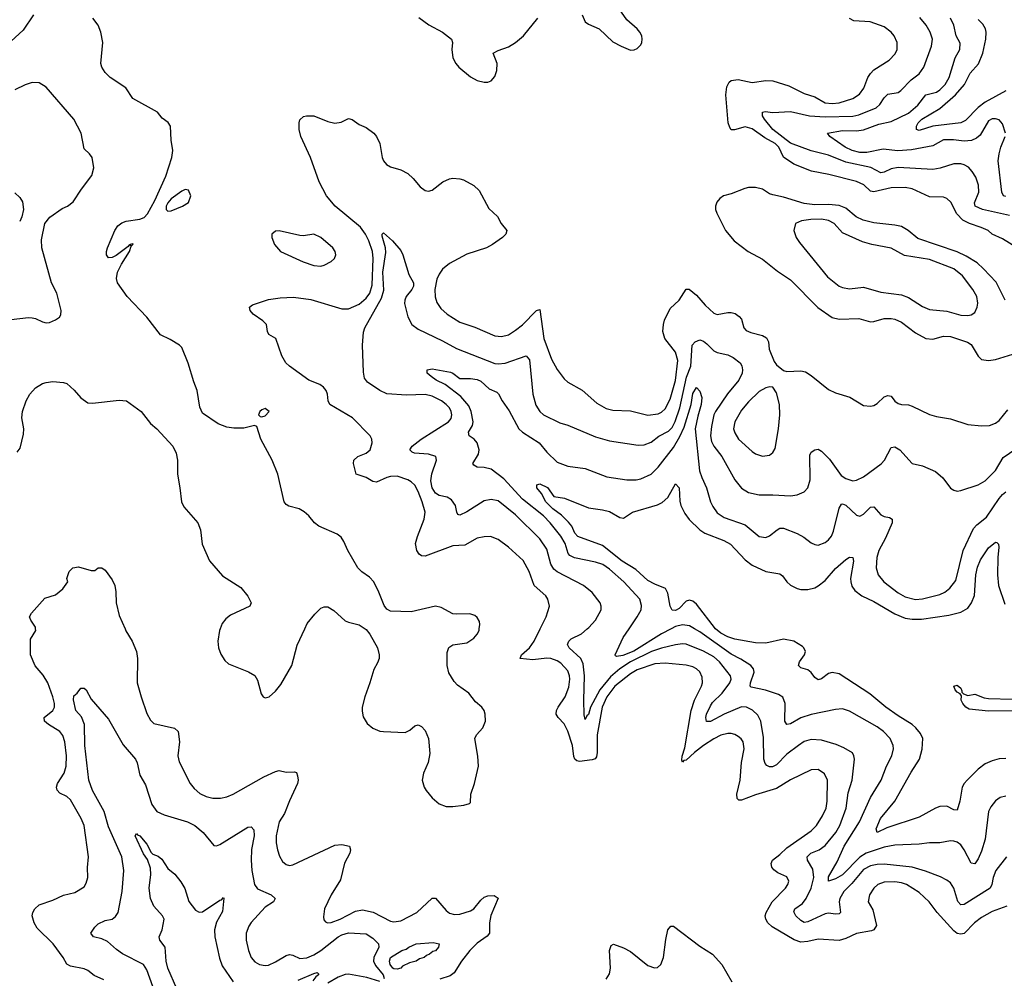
# Model space of a CAD drawing. Header units: inches. Extents: x 1173000 to 1307049, y 522583 to 678455.
# Tile 492 of 617: x 1221219 to 1226880, y 647991 to 653502. Entities that reach past the tile are written whole.
import ezdxf

# ---------------------------------------------------------------- set-up
doc = ezdxf.new("R2010")
doc.units = ezdxf.units.IN
doc.header["$MEASUREMENT"] = 0
doc.layers.add('B2624', color=7, linetype='Continuous')
doc.layers.add('B2625', color=7, linetype='Continuous')

msp = doc.modelspace()

# ---------------------------------------------------------------- linework, layer by layer
at = {"layer": 'B2624', "color": 5}
for points, elevation in [([(1221701.7, 647981.7), (1221647.4, 648007.4), (1221610, 648035.8), (1221590, 648045.4), (1221510, 648060.4), (1221490, 648073), (1221468.7, 648110), (1221410.8, 648190), (1221319.4, 648279.4), (1221301.4, 648310), (1221290.9, 648350), (1221293.7, 648370), (1221305.4, 648390), (1221330, 648413.1), (1221410, 648440.2), (1221470, 648468.2), (1221535.5, 648484.5), (1221590, 648517.3), (1221601.7, 648538.3), (1221609.6, 648570), (1221608.5, 648628.5), (1221614.6, 648690), (1221588.7, 648870), (1221572, 648910), (1221510, 649016.4), (1221490, 649035.5), (1221450, 649055.3), (1221433.5, 649073.5), (1221430.8, 649090), (1221436.2, 649110), (1221475, 649170), (1221486.3, 649210), (1221487.8, 649270), (1221477.2, 649350), (1221466.9, 649386.8), (1221449.9, 649409.9), (1221383.9, 649450), (1221362, 649470), (1221359.7, 649490), (1221408.7, 649530), (1221418.2, 649550), (1221419.1, 649570), (1221409.9, 649610), (1221380.3, 649690), (1221353.9, 649733.9), (1221307.3, 649787.3), (1221280.4, 649850), (1221280.1, 649939.9), (1221310.7, 649990), (1221310.2, 650000)], 1080), ([(1221824.5, 650000), (1221829.3, 649989.3), (1221864.9, 649930), (1221890.4, 649870), (1221895.8, 649830), (1221894, 649690), (1221916.3, 649610), (1221950, 649514), (1221970, 649475.5), (1221990, 649456.4), (1222108.8, 649428.8), (1222128.9, 649408.9), (1222138, 649350), (1222127.9, 649270), (1222135.6, 649235.6), (1222198.9, 649110), (1222221.3, 649081.3), (1222254.1, 649054.1), (1222290, 649036), (1222330, 649026.5), (1222374.1, 649025.9), (1222410, 649034.6), (1222446.6, 649050), (1222621.6, 649150), (1222690, 649180.8), (1222710, 649184.9), (1222750, 649175.3), (1222798.3, 649178.3), (1222810, 649173.4), (1222815.6, 649155.6), (1222819.1, 649130), (1222815.4, 649110), (1222769.4, 649010.6), (1222742, 648938), (1222711.2, 648890), (1222693.8, 648810), (1222694.2, 648770), (1222701.8, 648730), (1222713, 648693), (1222730, 648661.6), (1222750, 648644.6), (1222770, 648640.2), (1222790, 648642.6), (1223030, 648756.1), (1223070, 648760.7), (1223114.9, 648750), (1223121.5, 648730), (1223116.2, 648710), (1223086.7, 648653.3), (1223063.2, 648556.8), (1223008.8, 648470), (1222970.4, 648390), (1222965.2, 648345.2), (1222968, 648328), (1222976.3, 648316.3), (1222989, 648309), (1223010, 648312.4), (1223060.7, 648330), (1223150, 648376.9), (1223190, 648384.1), (1223251.9, 648371.9), (1223350, 648319.3), (1223370, 648316.3), (1223410, 648321), (1223502.6, 648370), (1223590, 648451.8), (1223610, 648451.8), (1223670, 648381.1), (1223690, 648366.3), (1223718.2, 648358.2), (1223750, 648359.7), (1223810, 648378.4), (1223829.7, 648390), (1223870, 648439.6), (1223890, 648456.9), (1223910, 648465.2), (1223946.6, 648466.6), (1223970, 648451), (1223927.7, 648352.3), (1223920.9, 648310), (1223919.5, 648250), (1223906.3, 648233.7), (1223850, 648193.3), (1223806.9, 648150), (1223759, 648090), (1223717.8, 648022.2), (1223694.2, 648005.8), (1223634.6, 647985.4)], 1080), ([(1222371.6, 650000), (1222367.8, 649990), (1222358.2, 649930), (1222362.3, 649890), (1222374.6, 649854.6), (1222397.8, 649817.8), (1222419.7, 649799.7), (1222533.7, 649753.7), (1222570.9, 649730.9), (1222585.3, 649705.3), (1222606.3, 649626.3), (1222618.8, 649610), (1222630, 649603.8), (1222652.3, 649610), (1222690, 649641.6), (1222720.6, 649679.4), (1222784.4, 649790), (1222813.4, 649906.6), (1222858.1, 650000)], 1120), ([(1223204.6, 650000), (1223210, 649996.3), (1223232.7, 649970), (1223276, 649890), (1223285.7, 649850), (1223285.2, 649830), (1223276.1, 649803.9), (1223254.4, 649765.6), (1223232.9, 649690), (1223203.2, 649610), (1223188.1, 649550), (1223187.3, 649527.3), (1223193.7, 649493.7), (1223216.3, 649456.3), (1223250, 649428.6), (1223290, 649412.5), (1223310, 649409.5), (1223435.4, 649404.6), (1223462.7, 649417.3), (1223490, 649443.1), (1223510, 649448.4), (1223530, 649438.4), (1223550, 649416.3), (1223568.8, 649368.8), (1223576.2, 649283.8), (1223567.7, 649232.3), (1223540.3, 649170), (1223532.7, 649130), (1223544.9, 649090), (1223556.5, 649070), (1223590, 649028.4), (1223630, 648994), (1223670, 648979.5), (1223710, 648978.7), (1223773.4, 648986.6), (1223804.7, 648995.3), (1223810, 649002), (1223813.3, 649050), (1223834.5, 649110), (1223856.3, 649210), (1223852.5, 649267.5), (1223835.1, 649370), (1223844.5, 649390), (1223881.6, 649430), (1223898, 649470), (1223895.8, 649510), (1223889.7, 649530), (1223876.3, 649550), (1223840.4, 649580.4), (1223801, 649630), (1223736.7, 649676.7), (1223717.1, 649697.1), (1223687, 649747), (1223676.5, 649790), (1223676.2, 649863.8), (1223686.4, 649893.6), (1223710, 649908), (1223790, 649920.3), (1223830, 649945.7), (1223849.7, 649970), (1223859.8, 649990), (1223861.4, 650000)], 1120), ([(1226893.9, 648406.1), (1226810, 648374.4), (1226750, 648340.8), (1226709.7, 648310.3), (1226650, 648248.3), (1226630, 648244.3), (1226610, 648248.8), (1226590, 648263), (1226493.7, 648370), (1226448.9, 648430), (1226390, 648484.2), (1226317.7, 648530), (1226290, 648540.2), (1226250, 648545.7), (1226190, 648543.4), (1226153.7, 648530), (1226129.2, 648510), (1226104.7, 648470), (1226098, 648430), (1226124, 648384), (1226145.1, 648294.9), (1226130.3, 648270), (1226116.3, 648263.7), (1226030, 648248), (1225970, 648220.3), (1225930, 648209), (1225810, 648215.6), (1225750, 648201.7), (1225710, 648198.8), (1225671.5, 648211.5), (1225546.3, 648286.3), (1225521.2, 648310), (1225508.9, 648330), (1225506, 648350), (1225511.3, 648370), (1225545.7, 648430), (1225622.3, 648510), (1225636, 648530), (1225640.4, 648550), (1225630, 648573.7), (1225578.1, 648598.1), (1225555.3, 648615.3), (1225544.2, 648630), (1225539.4, 648650), (1225547.7, 648670), (1225590, 648702), (1225630, 648741.6), (1225770, 648837.8), (1225799.8, 648870), (1225835.5, 648924.5), (1225855.4, 648970), (1225861, 649010), (1225862.8, 649130), (1225846.3, 649166.3), (1225810, 649190.8), (1225770, 649188.9), (1225650, 649132.6), (1225570, 649082.8), (1225450, 649046.4), (1225370, 649015.1), (1225354.7, 649014.7), (1225344.2, 649024.2), (1225342.9, 649050), (1225360.9, 649130), (1225368.5, 649231.5), (1225385, 649310), (1225378, 649350), (1225367.1, 649367.1), (1225350, 649382), (1225330, 649393.3), (1225310, 649397.8), (1225290, 649398.4), (1225250, 649387.8), (1225210, 649367.7), (1225150, 649328.6), (1225099, 649290), (1225050, 649245.1), (1225037.5, 649242.5), (1225030, 649234), (1225025.9, 649245.9), (1225028.6, 649268.6), (1225043.2, 649316.8), (1225078.8, 649530), (1225099.6, 649590), (1225139.4, 649670), (1225144.6, 649690), (1225142.9, 649722.9), (1225130, 649752.2), (1225111.1, 649770), (1225090, 649780.7), (1225050, 649790.6), (1224930, 649802), (1224870, 649798.5), (1224770, 649764.9), (1224730, 649741.6), (1224641.6, 649670), (1224595.6, 649610), (1224568.3, 649550), (1224539.5, 649390), (1224539.8, 649290), (1224535.3, 649264.7), (1224526.9, 649253.1), (1224510, 649246.2), (1224436.8, 649236.8), (1224421.3, 649241.3), (1224410.5, 649250.5), (1224405.7, 649265.7), (1224398.1, 649330), (1224370, 649412.1), (1224350, 649454.8), (1224315.3, 649490), (1224303.7, 649510), (1224305.9, 649530), (1224314.9, 649550), (1224354.5, 649610), (1224375.4, 649664.6), (1224381.4, 649710), (1224380.2, 649730), (1224370, 649758.2), (1224330, 649802.1), (1224310, 649815.9), (1224273.6, 649830), (1224250, 649831.7), (1224170, 649821.9), (1224096.2, 649830), (1224103.5, 649850), (1224149.9, 649890.1), (1224176.4, 649930), (1224210.8, 650000)], 1080), ([(1226892.8, 648690), (1226831.8, 648610), (1226817, 648570), (1226809.4, 648530), (1226798.9, 648510), (1226650, 648415.9), (1226630, 648414.2), (1226612.5, 648432.5), (1226589.9, 648509.9), (1226570, 648540.4), (1226550, 648555.6), (1226513.4, 648573.4), (1226427.7, 648607.7), (1226350.4, 648630.4), (1226190, 648647.4), (1226150, 648644.7), (1226110, 648637.3), (1226070, 648615.5), (1226004.4, 648535.6), (1225958.4, 648490), (1225934.6, 648450), (1225931.4, 648430), (1225937.7, 648370), (1225930, 648361.7), (1225910, 648358.8), (1225870, 648366), (1225850, 648362), (1225750, 648314.7), (1225730, 648312.3), (1225710, 648323.2), (1225682.3, 648350), (1225670, 648374), (1225675.6, 648390), (1225719.1, 648420.9), (1225741.1, 648450), (1225770.3, 648510), (1225784.3, 648570), (1225778.9, 648618.9), (1225748.8, 648670), (1225745.8, 648690), (1225768.5, 648710), (1225816.1, 648730), (1225850, 648754.3), (1225911.4, 648830), (1225933.7, 648870), (1225971.5, 648970), (1225983, 649057), (1226004.7, 649130), (1226018.4, 649250), (1226015.6, 649270), (1226006.9, 649286.9), (1225956.8, 649316.8), (1225914.2, 649334.2), (1225830, 649359.9), (1225770, 649363.6), (1225730, 649351.8), (1225696.5, 649330), (1225630, 649280.2), (1225570, 649218.6), (1225547.2, 649207.2), (1225530, 649206), (1225514.9, 649214.9), (1225505.6, 649225.6), (1225498.1, 649250), (1225495.4, 649375.4), (1225480.7, 649470), (1225463.9, 649503.9), (1225433.3, 649533.3), (1225397, 649550), (1225370, 649551), (1225269.7, 649510.3), (1225190, 649467.5), (1225167.9, 649467.9), (1225163.7, 649490), (1225167.7, 649510), (1225190, 649557.2), (1225203.2, 649576.8), (1225257.2, 649630), (1225302.8, 649690), (1225309.9, 649710), (1225306, 649730), (1225242.3, 649810), (1225210, 649838.7), (1225150, 649872.6), (1225050, 649911.4), (1225030, 649913.4), (1224990, 649908.3), (1224910, 649889.5), (1224851.1, 649870), (1224730.1, 649810), (1224670, 649769.3), (1224615.6, 649724.4), (1224553.6, 649650), (1224500.5, 649550), (1224490, 649507.3), (1224480.5, 649499.5), (1224470, 649479.3), (1224464.8, 649504.8), (1224463.2, 649590), (1224467.2, 649730), (1224459.4, 649799.3), (1224446, 649830), (1224378.5, 649890), (1224368.7, 649910), (1224376, 649930), (1224390, 649943.2), (1224450, 649971.6), (1224482.6, 650000)], 1060), ([(1224963.8, 650000), (1224908.5, 649971.5), (1224750, 649871.2), (1224686.2, 649846.2), (1224650, 649840.7), (1224644.6, 649844.6), (1224643, 649850), (1224689, 649950), (1224722.7, 650000)], 1040), ([(1226890, 649038.3), (1226857.3, 649030), (1226830, 649011.3), (1226802.8, 648977.2), (1226789.1, 648950), (1226769.5, 648790), (1226750, 648722), (1226730, 648678.3), (1226710, 648648.3), (1226690, 648652.6), (1226650, 648729.7), (1226630, 648758.7), (1226610, 648772.8), (1226590, 648779.3), (1226570, 648781.4), (1226509.3, 648770.7), (1226449.8, 648769.8), (1226390, 648761.8), (1226250, 648756.8), (1226190, 648745.7), (1226085.4, 648710), (1226050, 648687.3), (1225950, 648586.4), (1225910, 648563.6), (1225870, 648549.7), (1225870, 648574), (1225920.1, 648659.9), (1225958.6, 648750), (1226047, 648890), (1226110.4, 649029.6), (1226171.6, 649130), (1226203.1, 649210), (1226233.8, 649270), (1226242.8, 649310), (1226241.4, 649330), (1226223.9, 649370), (1226185.3, 649410), (1226150, 649436.8), (1225990, 649527), (1225950, 649539.3), (1225910, 649537.2), (1225770, 649507.8), (1225710, 649488), (1225650, 649454.5), (1225629.8, 649449.8), (1225618.7, 649470), (1225620.2, 649570), (1225606.7, 649606.7), (1225581.7, 649621.7), (1225506.9, 649646.9), (1225424.1, 649664.1), (1225419.2, 649670), (1225421.7, 649690), (1225441.5, 649750), (1225438.2, 649770), (1225422.7, 649790), (1225365.8, 649825.8), (1225310, 649854), (1225130, 649982.3), (1225099.6, 650000)], 1040), ([(1226890, 649255.1), (1226850, 649251.9), (1226810, 649241.8), (1226770, 649224.5), (1226730, 649193.7), (1226667.6, 649130), (1226649, 649110), (1226638, 649090), (1226625.4, 649010), (1226610, 648957), (1226590, 648959.7), (1226550, 648980.6), (1226510, 648979.1), (1226484.2, 648970), (1226390, 648918.1), (1226204.4, 648855.6), (1226148.7, 648828.7), (1226143.8, 648850), (1226167.5, 648910), (1226250, 649009.3), (1226344.3, 649175.7), (1226393.1, 649250), (1226408.5, 649308.5), (1226411.3, 649370), (1226398, 649398), (1226371.3, 649431.3), (1226350, 649450.7), (1226270, 649499.1), (1226198.7, 649550), (1226106.9, 649626.9), (1225930, 649740.8), (1225890, 649748.7), (1225870, 649742.4), (1225830, 649712.1), (1225810, 649707.1), (1225790, 649719.7), (1225768.9, 649748.9), (1225750, 649764.8), (1225710, 649775.4), (1225696.4, 649790), (1225702.9, 649810), (1225730.7, 649850), (1225736.2, 649870), (1225728.2, 649890), (1225719.1, 649899.1), (1225670, 649929.9), (1225610, 649940.1), (1225510, 649917.8), (1225450, 649919.9), (1225330, 649940.5), (1225290, 649954.3), (1225250, 649975.9), (1225219.4, 649999.4), (1225219, 650000)], 1020), ([(1222011.3, 647870), (1221950, 648038.7), (1221930.8, 648070), (1221810, 648132.1), (1221775.7, 648155.7), (1221722.8, 648202.8), (1221690, 648217.8), (1221642.7, 648230), (1221627.6, 648250), (1221650, 648284.4), (1221670, 648304.9), (1221710, 648323.7), (1221750, 648331.8), (1221770, 648346.7), (1221785.3, 648370), (1221807.4, 648490), (1221817.1, 648610), (1221806.5, 648690), (1221730, 648861.3), (1221704.3, 648950), (1221636.8, 649070), (1221616.8, 649130), (1221592.7, 649330), (1221591.1, 649450), (1221574.6, 649494.6), (1221540.5, 649530), (1221527.4, 649592.6), (1221530, 649614.8), (1221550, 649630.5), (1221570, 649659.1), (1221590, 649658.4), (1221600.5, 649650), (1221630, 649594.9), (1221730, 649481.6), (1221812.7, 649332.7), (1221884.2, 649250), (1221894.6, 649230), (1221910, 649158.8), (1221942.7, 649102.7), (1221978.2, 648990), (1222007.2, 648950), (1222050, 648931.3), (1222183, 648890), (1222225.3, 648870), (1222273.4, 648830), (1222334.6, 648754.6), (1222350, 648752.4), (1222370, 648759.5), (1222530, 648859.7), (1222550, 648860.9), (1222565, 648845), (1222567.4, 648810), (1222552, 648732), (1222549.5, 648670), (1222552.8, 648610), (1222568.6, 648530), (1222586.1, 648506.1), (1222663.7, 648470), (1222687.2, 648450), (1222677.4, 648430), (1222630, 648400.2), (1222550, 648311.7), (1222536, 648290), (1222521, 648250), (1222520.7, 648210), (1222534.4, 648150), (1222550, 648110.5), (1222570, 648084.9), (1222598, 648070), (1222630, 648064.6), (1222650, 648067.4), (1222690, 648084.9), (1222750, 648121.1), (1222770, 648127.3), (1222790, 648124.2), (1222830, 648105.2), (1222870, 648108.1), (1222910, 648125.6), (1222950, 648150.8), (1223049.7, 648230.3), (1223070, 648241.8), (1223110, 648252), (1223210, 648246.3), (1223250, 648221), (1223281, 648190), (1223284.6, 648170), (1223254.4, 648110), (1223253.8, 648090), (1223265.1, 648065.1), (1223307.8, 648010), (1223315.2, 647990)], 1060), ([(1226930, 649527.9), (1226790, 649526.2), (1226677.6, 649537.6), (1226658.7, 649550), (1226642.4, 649570), (1226631.6, 649590), (1226634, 649614), (1226626.3, 649626.3), (1226610, 649636), (1226598, 649650), (1226589.6, 649670.4), (1226610, 649675.8), (1226630, 649658.8), (1226636.8, 649643.2), (1226635.3, 649635.3), (1226646, 649626), (1226670, 649617.6), (1226710, 649624.9), (1226764.2, 649604.2), (1226790, 649600.1), (1226925.2, 649594.8)], 980), ([(1222123, 647930), (1222069.9, 648050), (1222061.5, 648090), (1222054.2, 648170), (1222024, 648210), (1222021.1, 648230), (1222037.7, 648270), (1222049.6, 648330), (1222039.6, 648350), (1221990, 648405.1), (1221969.8, 648449.8), (1221962.7, 648510), (1221972.3, 648587.7), (1221970, 648624), (1221953.6, 648673.6), (1221930, 648706), (1221882.3, 648810), (1221890, 648823.8), (1221895.9, 648815.9), (1221910, 648810.2), (1221950, 648762.3), (1221974.5, 648714.5), (1221985, 648705), (1222013.9, 648693.9), (1222036.4, 648676.4), (1222070, 648622.2), (1222110.2, 648590.2), (1222145.9, 648545.9), (1222167.4, 648507.4), (1222192.1, 648432.1), (1222230, 648381.8), (1222250, 648371.1), (1222270, 648374), (1222370, 648440.8), (1222378.4, 648441.6), (1222390, 648454.8), (1222392.5, 648452.5), (1222385, 648375), (1222350, 648314), (1222338.9, 648270), (1222340.3, 648230), (1222366.7, 648106.7), (1222382.4, 648062.4), (1222445.4, 647970)], 1040), ([(1224590, 647985.5), (1224610, 648016), (1224615.4, 648050), (1224609.7, 648150), (1224620.1, 648179.9), (1224632.7, 648187.3), (1224690, 648166.9), (1224730, 648144.7), (1224830, 648064.2), (1224869.4, 648050.6), (1224887, 648053), (1224906, 648070), (1224920.7, 648110), (1224933.3, 648213.3), (1224945.7, 648270), (1224962.7, 648290), (1224977.3, 648290), (1225130, 648175.8), (1225202.3, 648130), (1225256.1, 648070), (1225314, 647970)], 1080), ([(1222819.9, 647980.1), (1222910, 648018.9), (1222930, 648023.8), (1222936.5, 648016.5), (1222936.5, 648010), (1222920.9, 647999.1), (1222903.4, 647976.6)], 1040), ([(1223290, 647972.5), (1223214.7, 647994.7), (1223110, 648015.6), (1223090, 648013.1), (1223050, 647997.5), (1222990, 647962.5)], 1060)]:
    msp.add_lwpolyline(points, dxfattribs=dict(at, elevation=elevation))
at = {"layer": 'B2624', "color": 5, "elevation": 1060}
msp.add_lwpolyline([(1223390, 648042.7), (1223370, 648044.5), (1223364.5, 648050), (1223349.6, 648070.4), (1223345.1, 648090), (1223350, 648110.4), (1223415.3, 648150), (1223441.5, 648158.5), (1223455.3, 648170), (1223498, 648190), (1223597.1, 648197.1), (1223630.4, 648190), (1223626, 648170), (1223610, 648149.6), (1223594.4, 648145.6), (1223576, 648130), (1223557.1, 648122.9), (1223544.7, 648110), (1223517.5, 648102.5), (1223498, 648090), (1223459.8, 648080.2), (1223419.1, 648060.9), (1223410, 648049.7)], close=True, dxfattribs=at)
at = {"layer": 'B2625', "color": 5}
for points, elevation in [([(1224453.4, 653530), (1224470.8, 653490), (1224490, 653476.3), (1224550.4, 653450.4), (1224630, 653374.8), (1224678, 653350), (1224730, 653327.3), (1224752.1, 653327.9), (1224770, 653336), (1224790, 653358), (1224796, 653370), (1224797.2, 653390), (1224796, 653410), (1224785.2, 653430), (1224769.2, 653450), (1224710, 653501.2), (1224648.5, 653588.5)], 1120), ([(1221298.7, 653530), (1221238.9, 653441.1), (1221170, 653378.9)], 1120), ([(1223861.4, 650000), (1223865.4, 650025.4), (1223862.6, 650042.6), (1223850, 650066), (1223836.1, 650076.1), (1223806.6, 650086.6), (1223730, 650083.5), (1223710, 650086.9), (1223642.4, 650122.4), (1223610, 650129.7), (1223470, 650098.3), (1223350, 650102), (1223330, 650112.8), (1223314, 650134), (1223284.4, 650210), (1223254.8, 650270), (1223230, 650298), (1223186.9, 650326.9), (1223162.3, 650350), (1223105.3, 650450), (1223083.1, 650503.1), (1223066.7, 650526.7), (1223044, 650544), (1222938, 650590), (1222913.5, 650610), (1222880.9, 650650), (1222853.5, 650673.5), (1222825.1, 650690), (1222766.1, 650706.1), (1222750, 650715.8), (1222738.5, 650730), (1222703.8, 650890), (1222670.8, 650970), (1222605.4, 651090), (1222583.1, 651163.1), (1222569, 651169), (1222507, 651153), (1222450, 651153.6), (1222410, 651159.3), (1222359, 651179), (1222270, 651240.5), (1222254.2, 651274.2), (1222239.8, 651370), (1222219.3, 651419.3), (1222188.2, 651528.2), (1222150, 651617.2), (1222137.2, 651630), (1222083.5, 651663.5), (1222027.3, 651690), (1221950, 651791.6), (1221836.3, 651910), (1221781.3, 651990), (1221774.5, 652014.5), (1221781.1, 652050), (1221803.3, 652096.7), (1221850.5, 652170), (1221860.1, 652199.9), (1221871.2, 652211.2), (1221870, 652214), (1221854, 652210), (1221858, 652202), (1221850, 652209.4), (1221841.8, 652198.2), (1221773.5, 652146.5), (1221750, 652134.2), (1221730, 652133.6), (1221717.4, 652150), (1221716.9, 652170), (1221722.6, 652190), (1221765.1, 652290), (1221782.9, 652317.1), (1221806.1, 652333.9), (1221830, 652343.1), (1221910, 652354.9), (1221934.8, 652365.2), (1221953.1, 652386.9), (1221996.5, 652463.5), (1222058, 652602), (1222093, 652710), (1222098.7, 652750), (1222089.7, 652810), (1222084.8, 652890), (1222071.6, 652911.6), (1222036.9, 652936.9), (1222011.2, 652971.2), (1221870, 653049.4), (1221829.3, 653110), (1221739.5, 653170), (1221710, 653198.4), (1221690, 653229.3), (1221685.1, 653250), (1221696.3, 653370), (1221684.7, 653430), (1221669.7, 653470), (1221639.7, 653510)], 1120), ([(1223514.6, 653514.6), (1223571.6, 653471.6), (1223650.2, 653430.2), (1223702, 653390), (1223708, 653370), (1223702.8, 653330), (1223710, 653282), (1223726, 653250), (1223743, 653230), (1223810, 653173.7), (1223850, 653153.4), (1223890, 653142.6), (1223910, 653143.1), (1223930, 653150.6), (1223950, 653174.8), (1223963, 653210), (1223963.5, 653250), (1223941.2, 653310), (1223970, 653325.5), (1224030, 653345.5), (1224069.7, 653370.3), (1224116, 653410), (1224197.2, 653510)], 1120), ([(1226950, 652192.9), (1226870, 652241.9), (1226811.1, 652270), (1226788.4, 652290), (1226748.2, 652308.2), (1226680.4, 652330), (1226642.2, 652350), (1226606.8, 652386.8), (1226572.9, 652452.9), (1226550, 652473.8), (1226530, 652481.5), (1226450, 652484.2), (1226350, 652529.3), (1226310, 652537.1), (1226230, 652535.4), (1226130, 652512.4), (1226110, 652516.3), (1226071.8, 652551.8), (1226031.1, 652571.1), (1225871.6, 652611.6), (1225771.7, 652631.7), (1225670, 652671.8), (1225610, 652712.2), (1225583, 652770), (1225563.6, 652790), (1225503.8, 652823.8), (1225430, 652875.2), (1225390, 652885.8), (1225328.7, 652868.7), (1225310, 652869.7), (1225301.9, 652881.9), (1225293.3, 652910), (1225278.7, 653070), (1225284.1, 653115.9), (1225297.4, 653142.6), (1225310, 653153.4), (1225350, 653157.5), (1225430, 653141.8), (1225510, 653153.4), (1225549.7, 653150.3), (1225640.9, 653120.9), (1225730, 653077.3), (1225790, 653057.9), (1225850, 653025), (1225890, 653019.9), (1225930, 653024.9), (1226010, 653049.6), (1226047, 653073), (1226072, 653108), (1226096.1, 653170), (1226110, 653193.2), (1226130, 653212.9), (1226217.4, 653270), (1226253.5, 653306.5), (1226264.2, 653330), (1226263.5, 653370), (1226246.2, 653410), (1226229.8, 653430), (1226190, 653460.7), (1226109.9, 653489.9), (1226015.4, 653495.4), (1225990, 653508.9)], 1080), ([(1226910, 652376.2), (1226755.8, 652410), (1226713.5, 652430), (1226708.5, 652450), (1226733.9, 652510), (1226731.5, 652551.5), (1226715.8, 652595.8), (1226696.4, 652630), (1226673.9, 652653.9), (1226650, 652667.7), (1226630, 652673.8), (1226590, 652673.8), (1226512.3, 652647.7), (1226470, 652640.2), (1226270, 652651.9), (1226230, 652645), (1226190, 652625), (1226170, 652621.7), (1226112.7, 652652.7), (1225970, 652683.7), (1225870, 652723.8), (1225770, 652748.2), (1225651.4, 652791.4), (1225549.2, 652870), (1225501, 652930), (1225490.8, 652950), (1225489.7, 652970), (1225506.1, 652973.9), (1225550, 652967.8), (1225650, 652974.7), (1225760.7, 652950), (1225850, 652942.7), (1226010, 652947.8), (1226044.3, 652955.7), (1226144, 652996), (1226165.2, 653014.8), (1226190, 653053.1), (1226210, 653073.8), (1226270, 653083.6), (1226285.8, 653094.2), (1226344, 653156), (1226390, 653190.2), (1226418.4, 653230), (1226461.4, 653350), (1226466.8, 653390), (1226454.2, 653430), (1226431.4, 653470), (1226395, 653515)], 1060), ([(1226886.5, 652850), (1226870, 652904.2), (1226850, 652925.6), (1226830, 652933), (1226810, 652932.2), (1226790, 652919.8), (1226740.9, 652839.1), (1226719.7, 652820.3), (1226692.3, 652807.7), (1226650, 652804.5), (1226588.1, 652811.9), (1226530, 652810.9), (1226470, 652776.5), (1226346.7, 652753.3), (1226267.5, 652747.5), (1226183.2, 652756.8), (1226090, 652738.4), (1226050, 652738.8), (1226005.3, 652750), (1225965.8, 652770), (1225876.3, 652830), (1225864, 652850), (1225950, 652865.4), (1226030, 652862.5), (1226070, 652868), (1226158.6, 652901.4), (1226230, 652916.6), (1226330, 652965.6), (1226383.9, 653010), (1226430, 653069.4), (1226490, 653086), (1226510, 653098.7), (1226539.5, 653130), (1226562.3, 653170), (1226597.6, 653282.4), (1226624, 653330), (1226626.6, 653366.6), (1226602.9, 653410), (1226589.8, 653470), (1226570.7, 653510)], 1040), ([(1226890, 653092.6), (1226770, 653027.3), (1226730, 652997), (1226656.8, 652923.2), (1226631.3, 652908.7), (1226470.1, 652889.9), (1226390, 652864.9), (1226375.1, 652870), (1226375.6, 652890), (1226385.4, 652910), (1226405.4, 652930), (1226510, 652990.7), (1226600.4, 653070), (1226650.9, 653130), (1226684.4, 653195.6), (1226732, 653248), (1226756.4, 653310), (1226774.5, 653390), (1226776.8, 653430), (1226772.2, 653450), (1226756.5, 653476.5), (1226730, 653503.5)], 1020), ([(1221170, 651779.3), (1221269.7, 651790.3), (1221290, 651788.8), (1221310, 651784.2), (1221350, 651764.4), (1221370, 651759.5), (1221390, 651761.6), (1221424.4, 651775.6), (1221447.6, 651792.4), (1221454.8, 651805.2), (1221457, 651830), (1221432.3, 651930), (1221400.7, 651990), (1221345.1, 652190), (1221343.5, 652236.5), (1221363.7, 652330), (1221392.8, 652367.2), (1221462.8, 652417.2), (1221492.7, 652430), (1221526, 652454), (1221573.2, 652526.8), (1221633, 652607), (1221645.1, 652650), (1221635.1, 652710), (1221620.9, 652730), (1221590, 652759), (1221572.6, 652850), (1221530, 652929.5), (1221370, 653114), (1221330, 653138.4), (1221290, 653140.5), (1221250, 653127.6), (1221190, 653098)], 1140), ([(1224210.8, 650000), (1224245.3, 650070), (1224264.2, 650130), (1224256, 650170), (1224243.1, 650190), (1224176.8, 650250), (1224149, 650330), (1224113.3, 650393.3), (1224030, 650468.7), (1223970, 650514.5), (1223926, 650530), (1223890, 650529.7), (1223850, 650520.4), (1223779.1, 650480.9), (1223710, 650476.3), (1223550, 650418.4), (1223530, 650419.2), (1223514.7, 650430), (1223502.8, 650450), (1223495.3, 650490), (1223505.6, 650530), (1223544.5, 650630), (1223549.8, 650670), (1223532.9, 650730), (1223510, 650789.7), (1223490, 650826), (1223470, 650845.6), (1223450, 650857.2), (1223390, 650877.8), (1223350, 650876.2), (1223330, 650870.7), (1223270, 650842.6), (1223250, 650847.4), (1223210, 650869.3), (1223153, 650890), (1223138, 650950), (1223139.7, 650970), (1223162.9, 650990), (1223211.6, 651010), (1223233.5, 651030), (1223246.3, 651070), (1223244.2, 651090), (1223233.6, 651110), (1223132.4, 651212.4), (1223002, 651290), (1222992.3, 651310), (1222988.4, 651350), (1222980.4, 651370), (1222965.1, 651390), (1222944.1, 651404.1), (1222881, 651430), (1222769.9, 651509.9), (1222749.5, 651529.5), (1222725.9, 651570), (1222692.3, 651670), (1222651.8, 651691.8), (1222642.8, 651710), (1222637.1, 651750), (1222616.8, 651770), (1222561.5, 651810), (1222544, 651830), (1222540.7, 651850), (1222556.9, 651863.1), (1222650, 651893.8), (1222716.9, 651903.1), (1222793.1, 651906.9), (1222893.3, 651893.3), (1223070, 651840.1), (1223110, 651840.1), (1223170, 651866.5), (1223210, 651901), (1223231.6, 651930), (1223244.9, 651975.1), (1223250.3, 652130), (1223246.6, 652170), (1223227, 652230), (1223207, 652270), (1223178.3, 652310), (1223033, 652430), (1222982.8, 652490), (1222940.9, 652570), (1222890.7, 652710.7), (1222835.4, 652830), (1222825.7, 652870), (1222825.1, 652910), (1222830, 652926), (1222850, 652945.5), (1222868, 652950), (1222910, 652948.5), (1222990, 652916), (1223030, 652907.4), (1223066.5, 652913.5), (1223110, 652933.4), (1223130, 652927.7), (1223170, 652899.1), (1223210, 652882.4), (1223254.4, 652850), (1223270.2, 652830.2), (1223290, 652790.8), (1223302.6, 652710), (1223310.4, 652690), (1223328.2, 652670), (1223350, 652655.8), (1223410, 652638.4), (1223450, 652617.1), (1223481.6, 652590), (1223520.9, 652540.9), (1223550, 652520.5), (1223570, 652517.1), (1223590, 652521.6), (1223652.3, 652570), (1223690, 652587.4), (1223709.8, 652590.2), (1223750, 652587.6), (1223770, 652581.7), (1223830, 652548.7), (1223861, 652521), (1223916.5, 652416.5), (1223966.8, 652370), (1223987.3, 652330), (1224018.8, 652290), (1224013.4, 652270), (1223994.9, 652250), (1223937.1, 652210), (1223903, 652190), (1223790, 652154.8), (1223690, 652100.7), (1223650, 652067.1), (1223630, 652039.3), (1223617.1, 652010), (1223605.9, 651950), (1223608.5, 651908.5), (1223616.7, 651876.7), (1223640.9, 651840.9), (1223676, 651810), (1223750, 651762.3), (1223834.8, 651734.8), (1223950, 651685.2), (1223990, 651681.4), (1224030, 651691), (1224070, 651716.5), (1224110, 651747.3), (1224190, 651830.3), (1224210, 651836.3), (1224232.2, 651670), (1224275.7, 651550), (1224310, 651491.5), (1224350, 651436.5), (1224370, 651417.4), (1224452.9, 651372.9), (1224537.4, 651297.4), (1224590, 651266.8), (1224630, 651257.8), (1224730, 651253.5), (1224830, 651228.1), (1224890, 651236), (1224910, 651245.4), (1224930, 651264.9), (1224959.1, 651320.9), (1224990, 651427.4), (1225003.6, 651543.6), (1224990.4, 651590), (1224927.7, 651670), (1224917, 651710), (1224919.8, 651750), (1224926.2, 651773.8), (1224958.6, 651841.4), (1225009.8, 651890.2), (1225050, 651952.2), (1225068, 651952), (1225110, 651918), (1225161, 651861), (1225210, 651815.6), (1225230, 651807.2), (1225290, 651819), (1225310, 651819), (1225332, 651812), (1225356, 651796), (1225370, 651780.4), (1225383.2, 651730), (1225395.2, 651715.2), (1225423.3, 651703.2), (1225490, 651686.8), (1225513.8, 651673.8), (1225524.6, 651650), (1225528.2, 651608.2), (1225557, 651537), (1225570, 651518.4), (1225610, 651485.5), (1225630, 651479.5), (1225710, 651484.2), (1225737.2, 651477.2), (1225770, 651456.9), (1225870, 651376.2), (1225910, 651356.9), (1225992.6, 651332.6), (1226070, 651283.8), (1226110, 651281.1), (1226130, 651284.6), (1226150, 651294.6), (1226190, 651333.8), (1226210, 651340.7), (1226230, 651338), (1226250, 651308.5), (1226270, 651295.8), (1226290, 651288.9), (1226330, 651287), (1226350, 651280.3), (1226450, 651231.8), (1226490, 651220.3), (1226570, 651207), (1226670, 651174.9), (1226750, 651166.5), (1226795.3, 651170), (1226830, 651183.1), (1226850, 651197.4), (1226900.1, 651259.9)], 1080), ([(1226890, 652484.7), (1226876.3, 652490), (1226865.2, 652510), (1226844.7, 652690), (1226849.9, 652730.1), (1226860.3, 652770), (1226885.3, 652830)], 1040), ([(1226886.1, 651890), (1226832.6, 651992.6), (1226761.2, 652070), (1226723.6, 652103.6), (1226661.8, 652141.8), (1226610, 652166.8), (1226384, 652244), (1226327.7, 652290), (1226290, 652312.3), (1226250, 652321.6), (1226130, 652334.7), (1226069.6, 652349.6), (1226027.8, 652367.8), (1225970, 652417.7), (1225930, 652434.5), (1225870, 652439.7), (1225790, 652436.8), (1225730, 652444.8), (1225610, 652482.7), (1225550, 652494.3), (1225530, 652501.5), (1225490, 652528), (1225450, 652537.9), (1225410, 652538), (1225387.5, 652532.5), (1225310, 652500.5), (1225264.7, 652490), (1225245.2, 652474.8), (1225227.9, 652452.1), (1225218.8, 652430), (1225219.1, 652410), (1225226.4, 652390), (1225277, 652290), (1225326.7, 652230), (1225408.4, 652170), (1225490, 652124.9), (1225576.5, 652056.5), (1225650, 652005.8), (1225807.9, 651847.9), (1225890, 651790.9), (1225930, 651780.6), (1226044.4, 651784.4), (1226110, 651765.7), (1226130, 651766.3), (1226190, 651784.1), (1226230, 651784.8), (1226250, 651780.5), (1226290, 651763.5), (1226370, 651701), (1226430, 651669.3), (1226470, 651664.7), (1226530, 651681.7), (1226570, 651681.3), (1226668.3, 651648.3), (1226690, 651635.5), (1226730, 651567.8), (1226750, 651549.4), (1226790, 651543.7), (1226830, 651548), (1226930, 651578.5)], 1120), ([(1221190, 652506.5), (1221219.6, 652479.6), (1221234.6, 652454.6), (1221240.2, 652410), (1221231.6, 652368.4), (1221218.5, 652341.5)], 1140), ([(1224482.6, 650000), (1224491.9, 650008.1), (1224529.7, 650050), (1224561.3, 650110), (1224563, 650130), (1224556.9, 650150), (1224509.8, 650209.8), (1224461.3, 650250), (1224310, 650327.7), (1224290, 650342.6), (1224271.9, 650371.9), (1224250, 650457.4), (1224210, 650517.4), (1224070, 650655.8), (1223970, 650736.8), (1223930, 650744.2), (1223890, 650736.5), (1223790, 650672.8), (1223750, 650653.6), (1223738, 650658), (1223731.3, 650671.3), (1223724, 650710), (1223701.6, 650741.6), (1223676.4, 650756.4), (1223630, 650767.3), (1223610, 650780.5), (1223589.9, 650810), (1223583.1, 650850), (1223588.2, 650891.8), (1223616, 650970), (1223611.2, 650990), (1223570, 651004.9), (1223489, 651010), (1223475.2, 651015.2), (1223461.6, 651030), (1223474.7, 651050), (1223527.3, 651090), (1223684.8, 651190), (1223699, 651210), (1223704, 651230), (1223700.2, 651250), (1223689.8, 651270), (1223670, 651290.5), (1223644.4, 651310), (1223590, 651337.2), (1223550, 651347.1), (1223443.3, 651343.3), (1223330, 651351.9), (1223290, 651369.7), (1223218, 651418), (1223202, 651442), (1223194.9, 651474.9), (1223188.9, 651630), (1223194.7, 651705.3), (1223202.4, 651730), (1223298.2, 651901.8), (1223312.9, 651947.1), (1223307.4, 652050), (1223323.1, 652163.1), (1223321.1, 652190), (1223302.8, 652257.2), (1223302.7, 652270), (1223310, 652276.3), (1223362, 652230), (1223410, 652176), (1223422, 652150), (1223456.5, 652036.5), (1223482.7, 651990), (1223483.9, 651970), (1223474.3, 651950), (1223441.1, 651910), (1223433.1, 651890), (1223431.5, 651870), (1223450, 651793.7), (1223473.8, 651750), (1223510, 651722.5), (1223650, 651656.6), (1223730, 651611.9), (1223950, 651526.2), (1223970, 651523.2), (1224010, 651527.8), (1224130, 651568.9), (1224150, 651546), (1224168.6, 651350), (1224186, 651286), (1224210, 651250.3), (1224230, 651231.3), (1224324.2, 651184.2), (1224370.1, 651170.1), (1224530, 651103.8), (1224610, 651081.1), (1224775.4, 651055.4), (1224810, 651057.6), (1224850, 651073.4), (1224893.1, 651106.9), (1224950, 651135.8), (1224970, 651156.6), (1224988.4, 651191.6), (1225015.3, 651270), (1225053.6, 651446.4), (1225077.7, 651510), (1225084.5, 651630), (1225102, 651650), (1225130, 651661.3), (1225150, 651654.4), (1225170, 651639.1), (1225210, 651598.3), (1225230, 651588.9), (1225290, 651575.3), (1225320.6, 651560.6), (1225361.3, 651530), (1225371.2, 651511.2), (1225375.2, 651490), (1225372.8, 651470), (1225353.4, 651430), (1225289.1, 651350.9), (1225219.3, 651250), (1225210.7, 651230), (1225197, 651163), (1225191.6, 651110), (1225197.2, 651077.2), (1225209.4, 651049.4), (1225256, 650990), (1225330, 650857), (1225370, 650808.9), (1225410, 650783.2), (1225470, 650770.2), (1225550, 650771.3), (1225650, 650765.5), (1225690, 650770.3), (1225730, 650788.5), (1225749.8, 650810.2), (1225763.5, 650856.5), (1225762.3, 650997.7), (1225770, 651015.3), (1225790, 651028.9), (1225810, 651033), (1225830, 651022), (1225875.6, 650975.6), (1225942.4, 650882.4), (1225970, 650863.6), (1226010, 650851.6), (1226030, 650854.3), (1226070, 650873.8), (1226171.8, 650948.2), (1226191.9, 650970), (1226230, 651042), (1226250, 651047.2), (1226278.7, 651030), (1226350.3, 650950.3), (1226410, 650936.4), (1226483.8, 650903.8), (1226527.6, 650867.6), (1226570, 650808.2), (1226590, 650796.4), (1226610, 650792.4), (1226630, 650795.3), (1226730, 650827.1), (1226770, 650851.2), (1226828.8, 650910), (1226874.2, 650985.8), (1226945.9, 651034.1)], 1060), ([(1224722.7, 650000), (1224769.8, 650070), (1224791.4, 650110), (1224794.9, 650134.9), (1224784.5, 650170), (1224692.5, 650270), (1224610, 650342.4), (1224571.9, 650370), (1224530, 650384.3), (1224409, 650409), (1224382.1, 650422.1), (1224373, 650433), (1224354.5, 650490), (1224330, 650532.6), (1224268.3, 650610), (1224230, 650649.9), (1224110, 650746.4), (1224003.3, 650863.3), (1223930, 650917.4), (1223890, 650927.2), (1223849, 650929), (1223830, 650940.9), (1223824.2, 650950), (1223856.4, 651003.6), (1223859.8, 651030), (1223849, 651070), (1223832, 651090), (1223802.4, 651110), (1223798.7, 651130), (1223821.4, 651170), (1223825.3, 651190), (1223814, 651250), (1223802.1, 651282.1), (1223754.9, 651334.9), (1223665.3, 651405.3), (1223613, 651430), (1223585.6, 651450), (1223560.9, 651470), (1223560.9, 651479.1), (1223562, 651490), (1223590, 651495.6), (1223695, 651475), (1223710, 651469.3), (1223750, 651440.2), (1223810, 651439.7), (1223850, 651434.2), (1223870, 651423.8), (1223919.1, 651379.1), (1223961.4, 651361.4), (1223972, 651352), (1223993, 651310), (1224032.8, 651252.8), (1224089.7, 651149.7), (1224110.2, 651130), (1224204.8, 651070), (1224250, 651015.2), (1224310, 650958), (1224370, 650934.9), (1224470, 650922.4), (1224593.9, 650873.9), (1224710, 650856.2), (1224763, 650857), (1224790, 650862.2), (1224850, 650889.2), (1224890, 650930.2), (1224977.5, 651042.5), (1225014.9, 651105.1), (1225039.7, 651160.3), (1225080.6, 651290), (1225090, 651353.4), (1225110, 651388.4), (1225130, 651365.5), (1225140.2, 651330), (1225137, 651290), (1225117.2, 651222.8), (1225102.8, 651150), (1225128.4, 650908.4), (1225140.6, 650870), (1225168.4, 650810), (1225191.1, 650730), (1225203.7, 650703.7), (1225230, 650667.9), (1225270, 650639.3), (1225390, 650597.7), (1225471.1, 650531.1), (1225510, 650525.2), (1225530, 650534), (1225573.3, 650570), (1225590, 650578.4), (1225610, 650579.3), (1225690, 650548.3), (1225727.3, 650527.3), (1225770, 650494.9), (1225790, 650484.9), (1225810, 650482), (1225850, 650496.5), (1225870, 650512), (1225886.6, 650533.4), (1225898, 650562), (1225930, 650694), (1225944, 650716), (1225950, 650719), (1225970, 650710.2), (1226030, 650652.8), (1226050, 650648.5), (1226070, 650659.3), (1226110, 650698.9), (1226130, 650702), (1226170, 650655.5), (1226190, 650646.4), (1226220.8, 650640.8), (1226236, 650630), (1226235.5, 650610), (1226198.1, 650521.9), (1226159.6, 650450), (1226146.7, 650410), (1226142.7, 650350), (1226154.7, 650310), (1226188, 650270), (1226270, 650207.7), (1226310, 650184.8), (1226370, 650168.8), (1226410, 650171.7), (1226510, 650198), (1226538.3, 650210), (1226566.9, 650233.1), (1226601.4, 650278.6), (1226644, 650450), (1226703.5, 650576.5), (1226722.9, 650597.1), (1226778.8, 650641.2), (1226850, 650748.9), (1226870, 650771.6), (1226890, 650787.6)], 1040), ([(1221204.2, 651015.8), (1221220.5, 651039.5), (1221241.2, 651118.8), (1221241.6, 651150), (1221230, 651214), (1221234.3, 651250), (1221255.1, 651310), (1221277.4, 651350), (1221310, 651384.9), (1221349.8, 651410.2), (1221370, 651417), (1221410, 651422), (1221470, 651416.5), (1221490, 651410.3), (1221532.6, 651372.6), (1221570, 651328.4), (1221610, 651300.3), (1221637, 651297), (1221790, 651315.5), (1221832.4, 651310), (1221916.5, 651250), (1221970, 651180.4), (1222007.7, 651150), (1222098.9, 651050), (1222117.6, 651010), (1222126.7, 650970), (1222125.3, 650890), (1222140.2, 650810), (1222148.7, 650730), (1222162.4, 650702.4), (1222242.6, 650610), (1222258.9, 650570), (1222267.7, 650487.7), (1222310, 650390.7), (1222385.5, 650305.5), (1222490, 650237.4), (1222530, 650188.5), (1222548.9, 650150), (1222542.4, 650130), (1222430, 650078.5), (1222403.3, 650056.7), (1222383.2, 650030), (1222371.6, 650000)], 1120), ([(1225219, 650000), (1225110, 650141.8), (1225090, 650158.8), (1225070, 650165.6), (1225050, 650159.8), (1225010, 650117.5), (1224990, 650106.3), (1224970, 650107), (1224958.1, 650130), (1224944.8, 650204.8), (1224932.6, 650232.6), (1224870, 650256.9), (1224830, 650278.5), (1224760.7, 650340.7), (1224683.6, 650390), (1224570, 650479.5), (1224427.6, 650530), (1224410.6, 650550.6), (1224392.7, 650590), (1224374, 650614), (1224333.6, 650653.6), (1224283.4, 650690), (1224244.7, 650730), (1224218.2, 650778.2), (1224191.5, 650810), (1224192.3, 650827.7), (1224210, 650833.1), (1224253.4, 650813.4), (1224290, 650761.7), (1224351.2, 650751.2), (1224490, 650695.3), (1224570, 650684), (1224610, 650673.8), (1224670, 650639.3), (1224690, 650635.5), (1224742.7, 650670), (1224887, 650713), (1224913.8, 650726.2), (1224945.2, 650754.8), (1224990, 650833), (1225010, 650810.7), (1225014.2, 650734.2), (1225020.5, 650710), (1225043.1, 650663.1), (1225068, 650628), (1225130, 650570.1), (1225158.2, 650550), (1225267.8, 650507.8), (1225306.2, 650486.2), (1225390, 650396.8), (1225430, 650366.9), (1225510, 650329.5), (1225590, 650316.5), (1225605.2, 650305.2), (1225629.2, 650270), (1225650, 650251.3), (1225690, 650231.8), (1225710, 650226.4), (1225750, 650226), (1225790, 650236.6), (1225810, 650248), (1225850, 650278.8), (1225910, 650346.8), (1225970, 650399.4), (1225990, 650411.3), (1226010, 650410.5), (1226013.4, 650390), (1225996.8, 650290), (1225997.3, 650270), (1226004.5, 650244.5), (1226020.7, 650220.7), (1226062, 650190), (1226130, 650157.3), (1226250, 650086.7), (1226310, 650062), (1226350, 650055), (1226405, 650055), (1226561.9, 650078.1), (1226630, 650096.8), (1226670, 650119.7), (1226692.5, 650150), (1226708.5, 650191.5), (1226717, 650310), (1226726.3, 650353.7), (1226742.5, 650397.5), (1226790, 650466.2), (1226830, 650498.6), (1226837.3, 650497.3), (1226847, 650487), (1226849.3, 650470), (1226842.5, 650410), (1226841.3, 650310), (1226847.4, 650250), (1226882.7, 650142.7)], 1020), ([(1221310.2, 650000), (1221309.7, 650010), (1221282.9, 650050), (1221275.6, 650070), (1221286, 650090), (1221363.4, 650176.6), (1221423.9, 650196.1), (1221466.6, 650230), (1221496, 650270), (1221488.7, 650290), (1221502.7, 650330), (1221524, 650350), (1221556.8, 650356.8), (1221630, 650334.8), (1221650, 650336), (1221670, 650351), (1221690, 650351.3), (1221710, 650338), (1221750, 650281), (1221765.5, 650250), (1221771.9, 650211.9), (1221774, 650150), (1221790, 650076), (1221824.5, 650000)], 1080), ([(1222858.1, 650000), (1222872.4, 650030), (1222915, 650085), (1222950, 650118.7), (1222970, 650127.2), (1222990, 650126), (1223025.5, 650105.5), (1223090, 650047), (1223110, 650038), (1223170, 650023.9), (1223204.6, 650000)], 1120), ([(1225099.6, 650000), (1225070, 650017.2), (1225030, 650022.8), (1224990, 650013.5), (1224963.8, 650000)], 1040)]:
    msp.add_lwpolyline(points, dxfattribs=dict(at, elevation=elevation))
for points, elevation in [([(1222170, 652525.2), (1222150, 652517.2), (1222090, 652471.6), (1222070.5, 652450), (1222061.6, 652430), (1222060.7, 652410), (1222070, 652402), (1222090, 652402.4), (1222154, 652430), (1222190, 652450.8), (1222202, 652490), (1222190, 652522)], 1120), ([(1225830, 652354.6), (1225767.4, 652352.6), (1225714.4, 652345.6), (1225680.5, 652330), (1225670.4, 652289.6), (1225683.1, 652250), (1225701.7, 652221.7), (1225864.2, 652024.2), (1225930, 651970.3), (1225950, 651961.5), (1225990, 651955.3), (1226070, 651965.2), (1226170, 651936.3), (1226290, 651920.2), (1226330, 651905.2), (1226410, 651853.4), (1226450, 651835.2), (1226550, 651826.7), (1226630, 651803.5), (1226670, 651801.5), (1226690, 651806), (1226710, 651819.1), (1226724.7, 651850), (1226728.2, 651871.8), (1226722, 651910), (1226699.8, 651950), (1226639.3, 652030), (1226590, 652070.6), (1226450, 652123.2), (1226306.4, 652146.4), (1226230, 652188.4), (1226118, 652210), (1226064.8, 652224.8), (1225950, 652276.8), (1225902, 652330), (1225870, 652348.3)], 1140), ([(1222711.3, 652288.7), (1222690, 652285.7), (1222668.7, 652270), (1222668.9, 652250), (1222684, 652210), (1222718.4, 652170), (1222849.1, 652109.1), (1222910.7, 652089.3), (1222950, 652085.8), (1222970, 652090.2), (1223009, 652111), (1223029.7, 652130), (1223036.9, 652150), (1223032.4, 652170), (1223019.2, 652190), (1222950, 652250.6), (1222910, 652269.1), (1222850, 652260.4), (1222830, 652261.8)], 1120), ([(1225531.6, 651391.6), (1225510, 651386.3), (1225470, 651365.1), (1225410, 651305.7), (1225370, 651256.4), (1225330.2, 651190), (1225324, 651150), (1225330, 651126.7), (1225351.1, 651090), (1225430, 651019.1), (1225450, 651007.1), (1225490, 650993.4), (1225530, 650999.3), (1225550, 651014), (1225562.3, 651037.7), (1225582, 651150), (1225589.8, 651230.2), (1225587.8, 651290), (1225570, 651356), (1225550, 651389.5)], 1080), ([(1222630, 651266), (1222610, 651259.3), (1222598.8, 651250), (1222591.3, 651230), (1222600.7, 651220.7), (1222610, 651218.8), (1222630, 651223.8), (1222654, 651250)], 1120)]:
    msp.add_lwpolyline(points, close=True, dxfattribs=dict(at, elevation=elevation))

doc.saveas('drawing.dxf')
